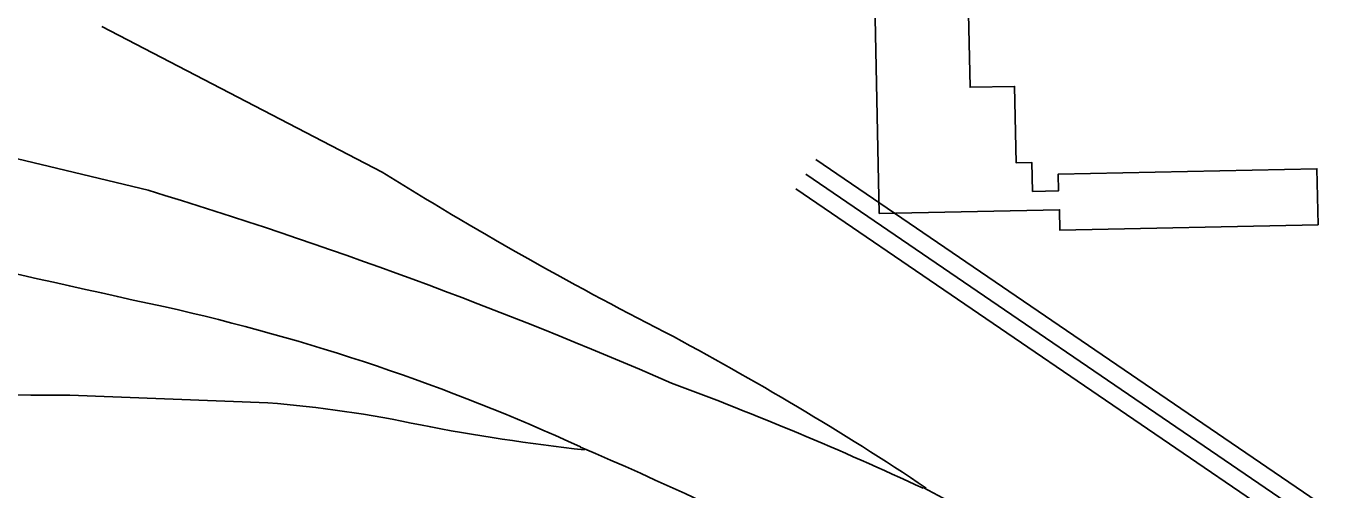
# Model space of a CAD drawing. Extents: x 3313442 to 3351311, y 721974 to 747360.
# Drawn here: x 3330551 to 3331661, y 740132 to 740522 of the extents above; entities that cross this region are included whole.
import ezdxf

# ---------------------------------------------------------------- set-up
doc = ezdxf.new("R2010")
doc.units = 0
doc.layers.add('V-BLDG-OTLN', color=7, linetype='Continuous')
doc.layers.add('V-ROAD-CNTR', color=7, linetype='Continuous')

msp = doc.modelspace()

# ---------------------------------------------------------------- linework, layer by layer
at = {"layer": 'V-BLDG-OTLN'}
msp.add_lwpolyline([(3331637.8726868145, 740354.6082637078), (3331420.6561212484, 740350.1622726), (3331420.302121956, 740367.471237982), (3331268.5304255, 740364.36724419), (3331264.608433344, 740556.1448606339), (3331343.223276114, 740557.7528574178), (3331345.006272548, 740470.58703175), (3331382.5211975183, 740471.354030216), (3331383.8411948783, 740406.811159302), (3331397.068168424, 740407.0821587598), (3331397.5631674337, 740382.9142070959), (3331419.558123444, 740383.3642061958), (3331419.269124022, 740397.5141778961), (3331636.905688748, 740401.9591690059)], close=True, dxfattribs=at)
at = {"layer": 'V-ROAD-CNTR'}
for points in [[(3330614.20173416, 740521.84192924), (3330850.125262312, 740399.0901747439)], [(3330653.269656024, 740383.7862053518), (3330382.8421968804, 740448.8420752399), (3330256.5974493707, 740481.6250096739)], [(3331672.4086177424, 740092.5327878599), (3331643.2706760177, 740117.450738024), (3331215.23553209, 740409.7741533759)], [(3331662.6596372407, 740081.1328106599), (3331634.13969428, 740105.52276188), (3331206.7755490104, 740397.38717815)], [(3331652.9106567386, 740069.7328334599), (3331625.0087125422, 740093.5947857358), (3331198.31556593, 740385.000202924)], [(3330753.9514546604, 740204.944563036), (3330587.410787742, 740211.1345506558)]]:
    msp.add_lwpolyline(points, dxfattribs=at)
for centre, radius, start, end in [((3332574.1332733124, 743166.8367317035), 3260.7705570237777, 238.08152853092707, 242.89017853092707), ((3332942.770002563, 750809.1874977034), 10766.764215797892, 255.45918228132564, 257.8006183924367), ((3329465.3223366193, 736481.1033963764), 4079.4793713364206, 66.47182464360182, 73.07014964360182), ((3330284.752287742, 738572.5916840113), 1755.2265409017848, 65.34196540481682, 77.40145984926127), ((3329857.45252526, 737951.7525202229), 2619.6735962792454, 56.37422436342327, 61.97785491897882), ((3330591.2253044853, 743137.9859497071), 2926.8538847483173, 266.4979763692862, 269.92532359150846), ((3330064.4143899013, 737463.7658359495), 2943.5444341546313, 65.06052348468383, 69.52939570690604), ((3330672.2906236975, 739196.6599414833), 1011.5860661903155, 78.00358626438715, 85.36972515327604), ((3331211.080925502, 741882.6240753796), 1727.9887638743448, 259.0399889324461, 263.6693083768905), ((3329724.5758624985, 737145.3073116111), 3287.015679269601, 51.49356354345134, 66.84612465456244), ((3329548.5354291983, 736772.504269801), 3792.469399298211, 53.204482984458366, 62.40263020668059)]:
    msp.add_arc(centre, radius, start, end, dxfattribs=at)

doc.saveas('drawing.dxf')
